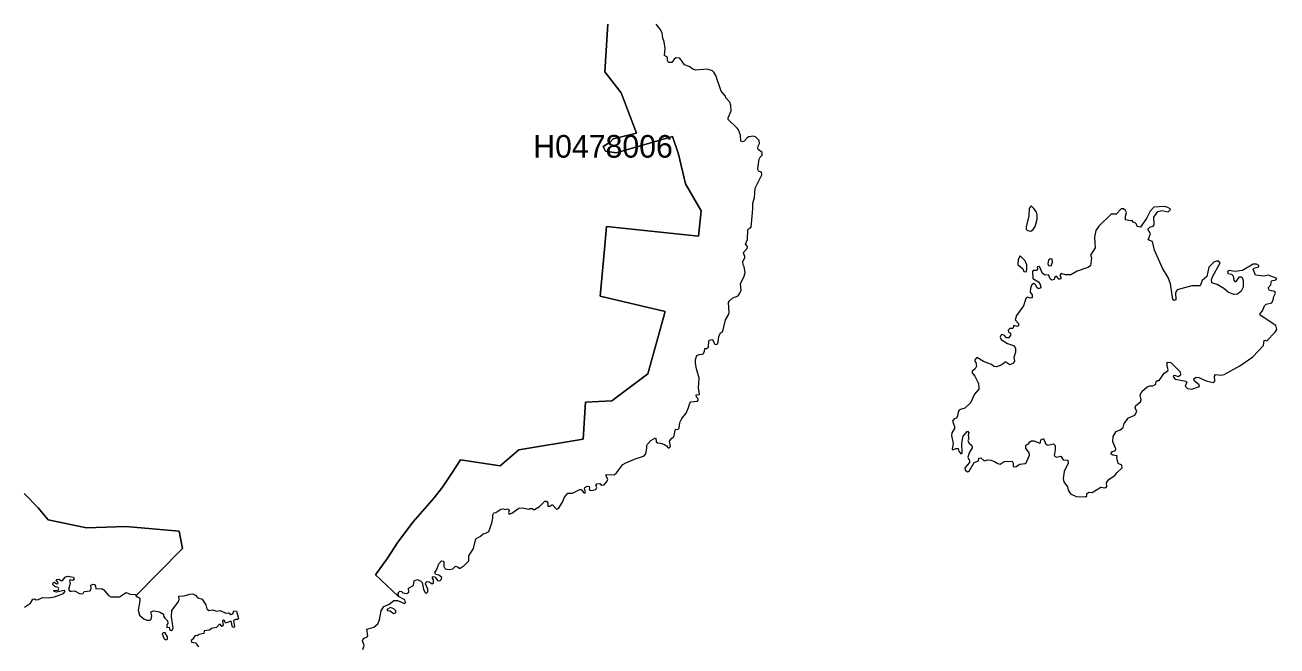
# Model space of a CAD drawing. Extents: x 369010 to 739155, y 6377141 to 6616555.
# Drawn here: x 462156 to 467692, y 6488059 to 6490804 of the extents above; entities that cross this region are included whole.
import ezdxf
from ezdxf.enums import TextEntityAlignment as Align

# ---------------------------------------------------------------- set-up
doc = ezdxf.new("R2010")
doc.units = 0
doc.header["$LTSCALE"] = 40
doc.layers.add('1', color=7, linetype='Continuous', lineweight=13)
doc.layers.add('2', color=7, linetype='Continuous')

msp = doc.modelspace()

# ---------------------------------------------------------------- linework, layer by layer
at = {"layer": '1'}
for points in [[(463650.19, 6488044.06), (463655.98, 6488060.77), (463647.54, 6488082.62), (463652.18, 6488092.05), (463668.73, 6488099.01), (463671.05, 6488103.8), (463667.57, 6488133.1), (463698.02, 6488141.87), (463716.39, 6488157.92), (463723.84, 6488175.3), (463729.96, 6488215.35), (463742.38, 6488233.39), (463766.54, 6488243.99), (463787.06, 6488259.71), (463802.62, 6488260.7), (463833.74, 6488247.79), (463838.87, 6488252.1), (463835.06, 6488263.02), (463806.59, 6488277.42), (463805.77, 6488294.13), (463804.61, 6488282.71), (463805.77, 6488279.74), (463705.14, 6488374.4), (463757.93, 6488447.72), (463804.44, 6488517.73), (463871.8, 6488608.26), (463964.98, 6488714.51), (464001.06, 6488761.02), (464042.6, 6488823.25), (464081.66, 6488882.17), (464256.1, 6488855.36), (464338.69, 6488926.03), (464624.35, 6488973.2), (464634.11, 6489136.22), (464749.97, 6489142.18), (464909.84, 6489262), (464986.64, 6489537.9), (464698.83, 6489604.93), (464717.03, 6489797.08), (464727.29, 6489913.59), (465133.77, 6489870.56), (465145.02, 6489982.94), (465076.67, 6490101.93), (465045.06, 6490232.35), (465018.25, 6490311.3), (464769.5, 6490239.14), (464722.99, 6490245.76), (464711.73, 6490267.6), (464742.85, 6490285.81), (464755.76, 6490301.37), (464859.36, 6490325.2), (464791.51, 6490503.45), (464720.01, 6490596.46), (464733.42, 6490806.98)], [(464733.42, 6490806.98), (464720.01, 6490596.46), (464791.51, 6490503.45), (464859.36, 6490325.2), (464755.76, 6490301.37), (464742.85, 6490285.81), (464711.73, 6490267.6), (464722.99, 6490245.76), (464769.5, 6490239.14), (465018.25, 6490311.3), (465045.06, 6490232.35), (465076.67, 6490101.93), (465145.02, 6489982.94), (465133.77, 6489870.56), (464727.29, 6489913.59), (464717.03, 6489797.08), (464698.83, 6489604.93), (464986.64, 6489537.9), (464909.84, 6489262), (464749.97, 6489142.18), (464634.11, 6489136.22), (464624.35, 6488973.2), (464338.69, 6488926.03), (464256.1, 6488855.36), (464081.66, 6488882.17), (464042.6, 6488823.25), (464001.06, 6488761.02), (463964.98, 6488714.51), (463871.8, 6488608.26), (463804.44, 6488517.73), (463757.93, 6488447.72), (463705.14, 6488374.4), (463805.77, 6488279.74), (463804.61, 6488282.71), (463805.77, 6488294.13), (463813.21, 6488302.24), (463820.5, 6488299.93), (463826.62, 6488293.8), (463844.33, 6488291.65), (463852.44, 6488297.78), (463852.11, 6488314.49), (463872.96, 6488326.24), (463875.77, 6488347.26), (463891, 6488352.72), (463905.73, 6488345.94), (463911.19, 6488339.15), (463917.65, 6488310.85), (463925.26, 6488294.8), (463931.71, 6488293.47), (463936.51, 6488298.93), (463936.84, 6488310.85), (463927.25, 6488333.36), (463929.56, 6488341.8), (463932.38, 6488343.62), (463942.64, 6488342.46), (463955.55, 6488334.02), (463962.66, 6488337.83), (463961.34, 6488351.4), (463957.2, 6488359.67), (463957.53, 6488364.31), (463962.33, 6488365.8), (463969.12, 6488363.65), (463979.71, 6488349.08), (463989.64, 6488347.92), (463997.92, 6488354.54), (463999.24, 6488362.32), (463985.17, 6488372.58), (463971.93, 6488375.89), (463968.46, 6488383.51), (463974.91, 6488394.43)], [(465305.07, 6490347.38), (465265.51, 6490385.94), (465264.85, 6490393.88), (465278.42, 6490424.83), (465277.1, 6490448), (465272.63, 6490463.4), (465254.59, 6490481.77), (465253.26, 6490488.72), (465233.73, 6490511.56), (465210.23, 6490581.07), (465201.79, 6490595.8), (465195.17, 6490601.59), (465172, 6490609.04), (465121.52, 6490604.57), (465108.94, 6490609.04), (465092.89, 6490620.29), (465071.71, 6490628.24), (465050.85, 6490657.53), (465033.47, 6490658.19), (465026.03, 6490652.4), (465015.77, 6490638), (465000.54, 6490638), (464996.73, 6490646.61), (464997.39, 6490660.51), (464983.33, 6490668.45), (464987.13, 6490699.4), (464981.67, 6490730.19), (464976.54, 6490745.58), (464973.23, 6490768.75), (464964.96, 6490784.8), (464946.92, 6490807.97)], [(464999.38, 6488935.46), (465003.52, 6488935.79), (465009.31, 6488941.26), (465005.5, 6488964.43), (465016.43, 6488978), (465024.04, 6488983.46), (465031.82, 6489017.72), (465043.07, 6489015.9), (465047.87, 6489022.02), (465051.02, 6489047.01), (465060.12, 6489064.06), (465079.65, 6489088.88), (465090.24, 6489113.88), (465095.7, 6489132.58), (465099.68, 6489138.04), (465129.47, 6489141.18), (465132.45, 6489145.65), (465132.45, 6489151.11), (465124.34, 6489158.56), (465123.67, 6489168.82), (465136.58, 6489170.81), (465137.91, 6489172.96), (465133.44, 6489200.77), (465136.91, 6489242.47), (465124.34, 6489284.35), (465120.53, 6489309.34), (465120.86, 6489326.05), (465126.98, 6489342.44), (465137.25, 6489347.9), (465150.49, 6489348.56), (465154.29, 6489350.55), (465159.75, 6489361.47), (465162.24, 6489373.39), (465169.68, 6489374.54), (465178.12, 6489379.68), (465179.95, 6489407.31), (465182.92, 6489410.62), (465192.52, 6489413.44), (465196.33, 6489411.95), (465206.76, 6489392.58), (465211.56, 6489391.59), (465217.35, 6489394.24), (465220.49, 6489402.51), (465223.14, 6489427.67), (465230.75, 6489443.39), (465238.53, 6489446.21), (465241.02, 6489450.18), (465252.93, 6489500.33), (465267.83, 6489525.32), (465269.98, 6489533.76), (465266.5, 6489577.45), (465270.97, 6489585.23), (465286.36, 6489598.31), (465308.54, 6489607.41), (465316.65, 6489618.66), (465322.44, 6489632.07), (465319.13, 6489660.37), (465335.85, 6489693.8), (465339.49, 6489710.52), (465335.85, 6489735.67), (465332.04, 6489743.95), (465329.23, 6489759.01), (465339.16, 6489774.57), (465339.16, 6489780.53), (465332.37, 6489795.42), (465335.19, 6489802.37), (465348.76, 6489815.61), (465350.08, 6489824.38), (465342.3, 6489835.64), (465350.75, 6489855.83), (465352.23, 6489898.53), (465359.02, 6489905.98), (465366.47, 6489910.45), (465374.74, 6489991.54), (465374.74, 6490016.53), (465381.2, 6490041.69), (465384.18, 6490083.4), (465414.3, 6490141.99), (465411.82, 6490153.24), (465398.58, 6490158.37), (465396.59, 6490168.96), (465401.55, 6490210.67), (465406.69, 6490219.11), (465415.95, 6490228.38), (465414.96, 6490240.63), (465398.24, 6490253.21), (465396.26, 6490259.66), (465397.58, 6490267.94), (465403.04, 6490279.52), (465402.38, 6490293.09), (465387.98, 6490308.48), (465376.73, 6490312.95), (465355.88, 6490310.3), (465348.76, 6490305.5), (465335.19, 6490289.95), (465328.57, 6490287.3), (465320.62, 6490290.11), (465319.13, 6490316.76), (465310.2, 6490339.93), (465305.07, 6490347.38)], [(467182.38, 6489984.76), (467211.01, 6489977.64), (467221.27, 6489987.9), (467218.95, 6489991.87), (467209.36, 6489997.83), (467193.96, 6490001.47), (467147.62, 6489999.16), (467131.57, 6489981.45), (467116.51, 6489951.66), (467088.21, 6489910.78), (467073.97, 6489912.76), (467070.5, 6489924.02), (467064.37, 6489929.81), (467056.93, 6489930.97), (467051.13, 6489939.41), (467044.18, 6489937.75), (467021.67, 6489943.22), (467021.34, 6489959.27), (467025.81, 6489974.83), (467022.67, 6489984.43), (467013.89, 6489990.88), (467003.3, 6489991.21), (466981.13, 6489968.04), (466959.28, 6489967.38), (466903.67, 6489914.25), (466891.09, 6489895.05), (466884.64, 6489866.09), (466887.62, 6489819.75), (466867.59, 6489787.31), (466871.56, 6489774.24), (466867.26, 6489740.14), (466855.18, 6489732.7), (466808.84, 6489716.31), (466779.87, 6489699.59), (466756.7, 6489699.59), (466736.84, 6489705.72), (466732.37, 6489696.95), (466737.17, 6489686.69), (466735.19, 6489681.22), (466727.24, 6489680.07), (466718.47, 6489691.82), (466715.33, 6489692.15), (466708.21, 6489688.01), (466705.89, 6489678.74), (466696.95, 6489676.42), (466689.01, 6489682.55), (466681.56, 6489699.93), (466666.67, 6489698.6), (466655.25, 6489706.05), (466641.68, 6489736.17), (466631.75, 6489735.01), (466632.74, 6489724.09), (466629.1, 6489718.79), (466614.04, 6489718.3), (466610.23, 6489713.99), (466612.71, 6489683.54), (466636.88, 6489668.98), (466644.49, 6489657.23), (466647.47, 6489642.33), (466637.21, 6489638.52), (466630.42, 6489642.99), (466623.97, 6489657.56), (466615.36, 6489661.03), (466607.25, 6489655.24), (466601.79, 6489641.01), (466600.47, 6489622.8), (466609.57, 6489610.88), (466609.57, 6489598.64), (466601.79, 6489596.65), (466587.39, 6489600.29), (466580.94, 6489595.49), (466571.67, 6489562.89), (466540.39, 6489520.52)], [(467348.54, 6489205.57), (467347.55, 6489213.51), (467327.03, 6489230.23), (467324.38, 6489239.66), (467335.14, 6489247.27), (467346.89, 6489246.61), (467379.16, 6489230.89), (467408.29, 6489223.11), (467416.73, 6489229.56), (467416.07, 6489252.07), (467419.88, 6489258.86), (467444.7, 6489255.71), (467457.94, 6489259.52), (467527.62, 6489297.75), (467585.55, 6489337.97), (467632.38, 6489387.45), (467634.7, 6489409.3), (467638.18, 6489411.62), (467646.62, 6489408.64), (467683.19, 6489446.54), (467691.8, 6489458.12), (467686.34, 6489475.5), (467617.65, 6489521.18), (467617.65, 6489528.3), (467627.91, 6489540.21), (467636.02, 6489562.39), (467643.64, 6489569.34), (467668.46, 6489575.47), (467675.08, 6489589.7), (467677.73, 6489603.77), (467684.85, 6489618), (467682.86, 6489626.61), (467658.2, 6489630.08), (467653.24, 6489641.67), (467664.82, 6489654.91), (467667.8, 6489673.28), (467687.33, 6489677.75), (467690.64, 6489682.88), (467688.99, 6489685.53), (467652.91, 6489697.94), (467631.72, 6489694.46), (467597.63, 6489698.93), (467587.04, 6489724.09), (467590.68, 6489729.55), (467611.2, 6489734.35), (467612.19, 6489740.81), (467600.94, 6489746.76), (467586.7, 6489746.76), (467539.87, 6489718.79), (467505.11, 6489714.66), (467479.79, 6489718.63), (467472.67, 6489713.66), (467474.82, 6489705.39), (467490.38, 6489701.91), (467498.33, 6489694.79), (467501.3, 6489676.42), (467505.11, 6489669.97), (467511.57, 6489670.96), (467525.63, 6489690.33), (467533.41, 6489691.48), (467538.54, 6489687.35), (467541.69, 6489675.1), (467542.35, 6489644.65), (467533.74, 6489626.94), (467517.03, 6489614.36), (467500.97, 6489613.04), (467475.82, 6489623.13), (467456.62, 6489639.52), (467427.99, 6489656.89), (467403.16, 6489664.84), (467402, 6489679.73), (467406.47, 6489691.15), (467440.23, 6489752.89), (467431.79, 6489760.67), (467424.51, 6489760.67), (467412.26, 6489755.2), (467390.91, 6489733.69), (467382.31, 6489691.82), (467361.78, 6489674.77), (467352.35, 6489651.43), (467315.77, 6489650.44), (467249.9, 6489633.72), (467242.79, 6489620.48), (467245.1, 6489589.37), (467236.66, 6489586.06), (467231.2, 6489590.03), (467220.61, 6489659.71), (467211.01, 6489688.01), (467185.52, 6489729.22), (467149.94, 6489808.17), (467141.17, 6489846.56), (467122.63, 6489853.84), (467132.56, 6489881.15), (467120.98, 6489901.84), (467128.92, 6489910.78), (467144.48, 6489914.58), (467148.95, 6489920.05), (467146.63, 6489954.8), (467164.67, 6489979.3), (467182.38, 6489984.76)], [(466540.39, 6489520.52), (466534.26, 6489501.32), (466549.16, 6489484.94), (466548.17, 6489474.84), (466543.37, 6489472.03), (466528.14, 6489476.16), (466524, 6489462.59), (466511.09, 6489461.77), (466502.49, 6489455.64), (466504.8, 6489446.87), (466514.07, 6489441.41), (466513.41, 6489432.14), (466505.3, 6489421.55), (466495.7, 6489421.55), (466485.77, 6489433.46), (466475.18, 6489436.61), (466471.54, 6489434.46), (466468.39, 6489424.36), (466471.87, 6489414.1), (466500.17, 6489396.72), (466527.15, 6489387.12), (466535.92, 6489375.87), (466535.59, 6489358.16), (466527.81, 6489334.99), (466531.45, 6489319.6), (466527.15, 6489309.67), (466511.09, 6489302.55), (466493.55, 6489314.14), (466489.58, 6489313.8), (466475.18, 6489301.89), (466452.01, 6489292.95), (466440.42, 6489294.94), (466428.84, 6489303.21), (466393.42, 6489316.78), (466367.44, 6489332.84), (466362.64, 6489332.84), (466356.18, 6489324.07), (466355.52, 6489317.94), (466360.32, 6489312.32), (466363.63, 6489296.1), (466357.51, 6489284.84), (466344.6, 6489273.59), (466343.93, 6489266.64), (466355.85, 6489251.74), (466372.24, 6489219.96), (466373.23, 6489194.31), (466354.36, 6489172.13), (466336.98, 6489134.4), (466311.83, 6489110.73), (466288.66, 6489102.62), (466281.37, 6489092.36), (466279.39, 6489075.98), (466274.26, 6489065.71), (466263.67, 6489063.73), (466256.55, 6489052.8), (466265.32, 6489029.63), (466265.49, 6489021.03), (466254.07, 6489000.67), (466252.74, 6488989.42), (466259.53, 6488954.5), (466256.22, 6488931.32), (466258.87, 6488926.53), (466271.28, 6488932.32), (466281.37, 6488932.65), (466285.18, 6488919.74), (466294.12, 6488908.15), (466299.25, 6488911.96), (466298.09, 6488956.32), (466304.21, 6488987.27), (466324.07, 6489009.44), (466328.87, 6489001.33), (466326.72, 6488991.07), (466328.54, 6488974.69), (466324.74, 6488966.41), (466330.2, 6488955.49), (466342.78, 6488944.73), (466343.6, 6488934.8), (466332.68, 6488916.6), (466325.4, 6488893.42), (466331.85, 6488877.87), (466331.85, 6488869.92), (466312.16, 6488847.41), (466313.48, 6488836.49), (466324.41, 6488829.04), (466330.2, 6488831.36), (466353.37, 6488869.92), (466371.9, 6488877.37), (466373.89, 6488889.12), (466382.66, 6488891.44), (466396.73, 6488877.54), (466411.46, 6488881.84), (466427.02, 6488879.85), (466442.41, 6488874.72), (466457.8, 6488865.12), (466468.06, 6488863.47), (466484.78, 6488875.38), (466520.2, 6488875.72), (466524.67, 6488867.61), (466525, 6488853.87), (466529.13, 6488851.22)], [(466529.13, 6488851.22), (466538.73, 6488853.21), (466555.45, 6488863.47), (466578.62, 6488866.45), (466582.92, 6488869.26), (466597.32, 6488903.02), (466595.67, 6488912.29), (466581.93, 6488933.81), (466581.6, 6488946.39), (466592.52, 6488952.18), (466599.64, 6488962.11), (466606.92, 6488965.75), (466616.35, 6488965.75), (466643.66, 6488956.32), (466646.15, 6488957.97), (466647.14, 6488970.22), (466659.72, 6488976.34), (466669.98, 6488951.19), (466679.25, 6488946.72), (466703.08, 6488953.17), (466710.53, 6488946.05), (466711.68, 6488926.19), (466706.89, 6488899.71), (466716.82, 6488894.42), (466735.85, 6488898.56), (466746.77, 6488882.17), (466766.8, 6488880.85), (466767.96, 6488866.94), (466751.24, 6488831.03), (466747.1, 6488800.08), (466749.75, 6488784.69), (466765.14, 6488762.18), (466768.29, 6488747.45), (466779.54, 6488731.73), (466803.7, 6488720.47), (466844.75, 6488718.49), (466851.2, 6488722.62), (466850.87, 6488733.55), (466859.65, 6488739.67), (466875.04, 6488737.19), (466912.28, 6488761.19), (466929.98, 6488758.04), (466937.1, 6488760.03), (466939.58, 6488764.17), (466938.09, 6488782.21), (466949.35, 6488796.27), (466974.67, 6488812.33), (466984.6, 6488826.56), (467006.78, 6488847.08), (467005.95, 6488858.01), (466989.57, 6488866.45), (466983.44, 6488891.77), (466984.6, 6488900.04), (466965.4, 6488902.69), (466958.62, 6488906.83), (466957.95, 6488911.63), (466965.07, 6488919.41), (466977.65, 6488923.22), (466979.47, 6488931.32), (466966.06, 6488962.11), (466967.39, 6488985.28), (466980.46, 6489007.46), (466999.17, 6489013.91), (467011.08, 6489025.17), (467016.21, 6489042.87), (467035.08, 6489067.87), (467062.72, 6489079.45), (467071.49, 6489095.17), (467065.37, 6489112.55), (467067.35, 6489121.65), (467087.88, 6489138.7), (467091.02, 6489147.64), (467086.88, 6489168.49), (467094.33, 6489183.88), (467117.67, 6489204.57), (467129.75, 6489209.7), (467142.99, 6489209.54), (467155.73, 6489216.49), (467157.06, 6489227.58), (467163.01, 6489232.87), (467170.46, 6489232.21), (467192.64, 6489265.31), (467208.69, 6489275.9), (467211.01, 6489279.38), (467206.21, 6489296.43), (467206.54, 6489313.14), (467221.93, 6489311.65), (467264.3, 6489271.1), (467265.63, 6489256.54), (467256.36, 6489248.6), (467239.97, 6489254.06), (467234.51, 6489253.73), (467233.52, 6489249.59), (467242.12, 6489238), (467288.47, 6489230.23), (467293.27, 6489225.09), (467286.15, 6489207.05), (467295.91, 6489196.79), (467314.78, 6489193.65), (467348.54, 6489205.57)], [(463974.91, 6488394.43), (463985.17, 6488421.74), (463997.58, 6488435.97), (464005.69, 6488433.65), (464008.34, 6488426.54), (464008.34, 6488412.47), (464013.14, 6488400.88), (464031.35, 6488398.07), (464046.9, 6488399.89), (464059.65, 6488412.47), (464071.23, 6488408.33), (464074.54, 6488402.54), (464080.01, 6488402.54), (464098.21, 6488414.46), (464117.57, 6488436.3), (464118.57, 6488457.49), (464138.43, 6488489.59), (464149.68, 6488532.46), (464169.71, 6488544.87), (464181.29, 6488554.8), (464196.69, 6488559.11), (464206.62, 6488565.23), (464220.68, 6488602.8), (464223.99, 6488623.98), (464223.66, 6488638.22), (464228.46, 6488648.15), (464237.73, 6488649.47), (464259.41, 6488664.2), (464268.02, 6488665.53), (464278.28, 6488663.21), (464288.87, 6488665.86), (464292.68, 6488664.2), (464295.99, 6488658.41), (464294, 6488649.64), (464295.99, 6488642.02), (464308.57, 6488646.82), (464338.69, 6488668.67), (464354.08, 6488669.66), (464383.71, 6488664.2), (464387.84, 6488666.68), (464398.27, 6488667.02), (464404.23, 6488662.88), (464408.2, 6488662.88), (464431.37, 6488675.79), (464454.71, 6488699.78), (464461.49, 6488699.45), (464466.95, 6488690.19), (464468.28, 6488677.61), (464476.88, 6488677.11), (464484.66, 6488683.4), (464487.64, 6488683.07), (464505.52, 6488663.87), (464514.62, 6488666.68), (464532.82, 6488694.65), (464540.6, 6488716.5), (464555.33, 6488734.54), (464576.35, 6488735.2), (464608.79, 6488750.93), (464614.25, 6488750.59), (464626.17, 6488736.53), (464632.62, 6488736.53), (464634.44, 6488741), (464630.31, 6488754.24), (464630.97, 6488760.03), (464641.56, 6488766.15), (464650.5, 6488764.83), (464652.15, 6488758.37), (464650.17, 6488749.44), (464658.94, 6488746.46), (464679.13, 6488751.26), (464684.26, 6488760.36), (464679.13, 6488768.97), (464684.59, 6488775.42), (464697.83, 6488777.57), (464703.62, 6488770.62), (464716.2, 6488771.28), (464729.61, 6488788), (464732.59, 6488796.6), (464725.14, 6488810.18), (464725.47, 6488815.97), (464727.62, 6488817.46), (464760.23, 6488815.64), (464771.48, 6488823.91), (464799.78, 6488861.48), (464812.53, 6488869.26), (464857.54, 6488887.3), (464892.3, 6488898.22), (464900.57, 6488908.82), (464906.04, 6488933.81), (464905.87, 6488944.73), (464909.02, 6488951.85), (464923.74, 6488967.24), (464943.44, 6488978.82), (464946.92, 6488969.23), (464946.92, 6488961.78), (464952.05, 6488956.65), (464964.29, 6488955.82), (464980.35, 6488950.85), (464991.6, 6488944.23), (464999.38, 6488935.46)], [(462151.39, 6488733.05), (462213.62, 6488669.83), (462258.3, 6488617.2), (462428.28, 6488580.79), (462601.89, 6488587.41), (462836.91, 6488566.72), (462852.63, 6488489.76), (462646.41, 6488280.56), (462646.08, 6488280.4), (462662.79, 6488270.47), (462663.29, 6488259.05), (462656.34, 6488217.51), (462662.46, 6488195.83), (462681.5, 6488178.78), (462694.57, 6488173.65), (462709.3, 6488173.65), (462714.1, 6488177.95), (462715.76, 6488192.52), (462711.95, 6488210.72), (462725.69, 6488214.36), (462750.51, 6488210.06), (462768.06, 6488200.62), (462768.72, 6488191.36), (462774.18, 6488182.09), (462785.93, 6488171.17), (462787.25, 6488160.24), (462782.12, 6488150.48), (462783.28, 6488141.71), (462792.38, 6488143.03), (462796.03, 6488129.13), (462801.98, 6488128.13), (462807.94, 6488131.61), (462810.26, 6488138.23), (462802.98, 6488188.05), (462804.47, 6488216.18), (462832.27, 6488252.59), (462836.74, 6488265.01), (462836.08, 6488279.4), (462859.08, 6488280.4), (462884.07, 6488289), (462898.14, 6488290.33), (462909.23, 6488283.87), (462919.16, 6488272.12), (462939.02, 6488265.67), (462955.57, 6488241.5), (462959.87, 6488223.46), (462968.65, 6488216.18), (462985.53, 6488219.66), (463002.08, 6488212.71), (463018.79, 6488216.18), (463043.62, 6488204.43), (463056.53, 6488205.42), (463065.63, 6488198.31), (463074.07, 6488201.45), (463078.54, 6488214.53), (463090.95, 6488212.71), (463099.89, 6488181.1), (463095.75, 6488175.63), (463085.82, 6488176.96), (463078.21, 6488171.83), (463081.35, 6488144.02), (463078.87, 6488140.55), (463073.08, 6488142.37), (463067.29, 6488169.51), (463042.13, 6488160.08), (463037.99, 6488170.17), (463033.19, 6488173.65), (463029.22, 6488170.83), (463031.21, 6488150.48), (463025.41, 6488145.68), (463020.61, 6488154.28), (463014.66, 6488154.61), (463002.74, 6488141.54), (462980.07, 6488136.74), (462971.13, 6488128.47), (462947.96, 6488125.82), (462946.63, 6488113.74), (462925.12, 6488110.76), (462916.51, 6488104.14), (462908.24, 6488105.13), (462896.82, 6488088.08), (462890.03, 6488083.28), (462891.36, 6488076.66), (462909.89, 6488073.85)], [(462153.37, 6488230.25), (462180.19, 6488248.95), (462190.45, 6488266.33), (462197.73, 6488267.65), (462203.19, 6488263.85), (462215.93, 6488265.01), (462233.48, 6488273.12), (462258.14, 6488271.46), (462286.27, 6488276.92), (462325.83, 6488290.66), (462332.28, 6488298.27), (462332.28, 6488303.07), (462328.31, 6488305.22), (462294.22, 6488296.78), (462283.96, 6488300.09), (462283.13, 6488305.22), (462302.99, 6488306.55), (462305.64, 6488311.35), (462302.16, 6488317.14), (462287.27, 6488322.27), (462278.83, 6488331.21), (462279.49, 6488337.83), (462286.6, 6488341.14), (462295.54, 6488334.02), (462301.83, 6488336.01), (462301.17, 6488341.14), (462292.56, 6488349.08), (462295.87, 6488353.22), (462307.29, 6488353.88), (462315.57, 6488347.43), (462322.02, 6488349.08), (462332.61, 6488363.15), (462343.7, 6488367.62), (462370.51, 6488363.98), (462373.66, 6488353.55), (462366.21, 6488348.75), (462354.96, 6488351.9), (462352.31, 6488347.43), (462354.63, 6488335.68), (462347.51, 6488309.2), (462353.96, 6488302.08), (462360.58, 6488302.08), (462374.65, 6488303.73), (462399.97, 6488289.33), (462412.72, 6488291.16), (462417.52, 6488300.26), (462443.34, 6488302.74), (462447.81, 6488313.33), (462446.65, 6488328.06), (462456.74, 6488333.03), (462462.54, 6488330.88), (462467, 6488323.1), (462468.49, 6488312.51), (462495.14, 6488313.66), (462504.57, 6488308.2), (462524.43, 6488282.55), (462534.69, 6488275.93), (462572.93, 6488277.25), (462602.72, 6488295.46), (462621.25, 6488288.01), (462644.26, 6488286.52), (462646.08, 6488280.4), (462646.41, 6488280.56), (462852.63, 6488489.76), (462836.91, 6488566.72), (462601.89, 6488587.41), (462428.28, 6488580.79), (462258.3, 6488617.2), (462213.62, 6488669.83), (462151.39, 6488733.05)], [(462909.89, 6488073.85), (462923.3, 6488055.64)]]:
    msp.add_lwpolyline(points, dxfattribs=at)
for points in [[(466616.69, 6489993.2), (466605.1, 6490004.29), (466595.34, 6489992.7), (466594.18, 6489960.59), (466582.92, 6489912.43), (466583.09, 6489902.17), (466589.21, 6489895.05), (466603.11, 6489893.4), (466613.71, 6489900.52), (466622.97, 6489913.43), (466631.08, 6489945.2), (466631.75, 6489964.4), (466627.77, 6489977.31)], [(466556.77, 6489783.17), (466547.17, 6489767.12), (466546.51, 6489745.44), (466568.69, 6489726.57), (466572.16, 6489714.66), (466582.59, 6489713.5), (466585.41, 6489721.44), (466585.07, 6489744.61), (466577.63, 6489761.66)], [(466698.94, 6489755.53), (466697.29, 6489769.6), (466689.01, 6489769.93), (466682.22, 6489764.14), (466678.58, 6489748.42), (466681.23, 6489740.47), (466693.15, 6489739.15)], [(463785.57, 6488202.94), (463795.17, 6488206.09), (463795.34, 6488214.86), (463786.4, 6488222.97), (463772.33, 6488228.93), (463755.45, 6488219.82), (463758.1, 6488215.69), (463771.01, 6488214.53)], [(462786.26, 6488089.24), (462785.76, 6488100.33), (462776, 6488116.71), (462766.23, 6488117.71), (462761.93, 6488113.07), (462771.53, 6488091.56), (462779.97, 6488086.26)]]:
    msp.add_lwpolyline(points, close=True, dxfattribs=at)

# ---------------------------------------------------------------- texts
at = {"layer": '2'}
msp.add_text('H0478006', height=100, dxfattribs=at).set_placement((464711.73, 6490217.6), align=Align.CENTER)

doc.saveas('drawing.dxf')
